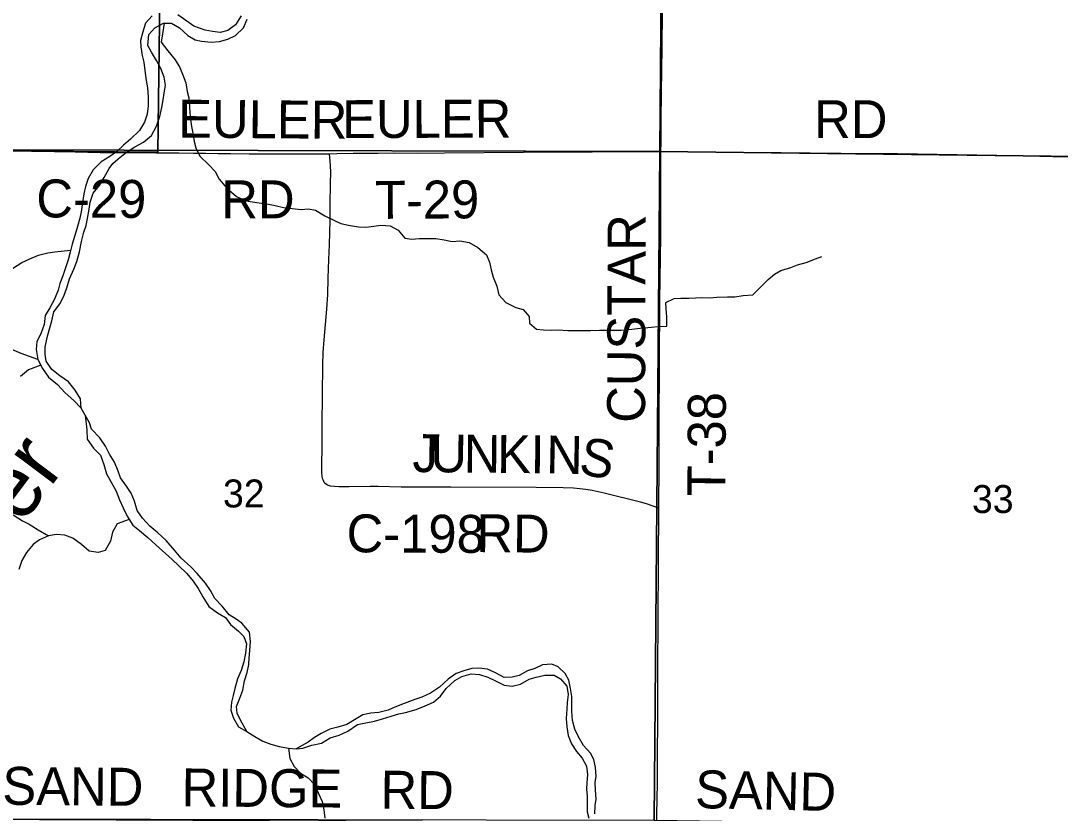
# Model space of a CAD drawing. Extents: x 1443599 to 1910620, y 1028088 to 1361369.
# Drawn here: x 1594201 to 1602416, y 1220634 to 1226900 of the extents above; entities that cross this region are included whole.
import ezdxf

# ---------------------------------------------------------------- set-up
doc = ezdxf.new("R2010")
doc.units = 0
for name, color, linetype in [('GM_X_County_Road', 7, 'Continuous'), ('GM_X_County_Road_Text', 7, 'Continuous'), ('GM_X_Minor_River', 7, 'Continuous'), ('GM_X_Minor_River_Text', 7, 'Continuous'), ('GM_X_Section', 7, 'Continuous'), ('GM_X_Section_Text', 7, 'Continuous'), ('GM_X_Township', 7, 'Continuous'), ('GM_X_Township_Road', 7, 'Continuous'), ('GM_X_Township_Road_Text', 7, 'Continuous')]:
    doc.layers.add(name, color=color, linetype=linetype)

msp = doc.modelspace()

# ---------------------------------------------------------------- linework, layer by layer
at = {"layer": 'GM_X_County_Road'}
for points in [[(1593964.1, 1225871), (1594090.2, 1225871.4), (1594286.8, 1225868.7), (1594467, 1225866.7), (1594630.9, 1225864.4), (1594827.4, 1225860), (1595056.7, 1225858.2), (1595269.8, 1225857.3), (1595450, 1225854.9), (1595564.6, 1225854), (1595662.9, 1225853.5), (1595761.1, 1225851.6), (1595859.4, 1225849.7), (1596006.8, 1225849), (1596187, 1225848.1), (1596547.5, 1225848.4), (1596640, 1225849.2)], [(1599243.7, 1223045), (1599147.1, 1223079.9), (1599099.8, 1223093.8), (1598812.4, 1223163.4), (1598716.2, 1223184.8), (1598667.7, 1223193.6), (1598618.9, 1223200.1), (1598569.8, 1223204.5), (1598487.8, 1223207.4), (1598274.2, 1223208.5), (1597600.7, 1223212.3), (1597206.4, 1223213.2), (1597025.8, 1223217), (1596960.2, 1223216.9), (1596796.2, 1223214.3), (1596714.2, 1223215.8), (1596681.4, 1223217), (1596648.8, 1223220.7), (1596633.1, 1223225), (1596625.4, 1223227.7), (1596616, 1223232.9), (1596606, 1223240.2), (1596599.7, 1223249.2), (1596595.6, 1223255.8), (1596592.3, 1223264), (1596586.8, 1223279.4), (1596583.7, 1223295.4), (1596580.8, 1223327.9), (1596580.3, 1223409.9), (1596581.6, 1223508.2), (1596584.1, 1223704.7), (1596588.1, 1224179.8), (1596591.2, 1224278), (1596598.2, 1224376), (1596619.1, 1224620.8), (1596626.4, 1224735.2), (1596631.6, 1224866.2), (1596636.5, 1225013.5), (1596640.6, 1225128.1), (1596644.8, 1225324.5), (1596646.6, 1225439.2), (1596649, 1225619.4), (1596650.4, 1225701.2), (1596649.6, 1225757), (1596646.1, 1225791.3), (1596640, 1225849.2)], [(1599226.9, 1220562.9), (1599229, 1220624.7), (1599232.1, 1220870.8), (1599234.5, 1221133.3), (1599234.8, 1221330.2), (1599236.4, 1221707.6), (1599239.7, 1222232.8), (1599241.6, 1222544.5), (1599241.8, 1222725.1), (1599242.7, 1222938.5), (1599243.7, 1223045)]]:
    msp.add_lwpolyline(points, dxfattribs=at)
at = {"layer": 'GM_X_Minor_River'}
for points in [[(1595240.5, 1226939.9), (1595185.4, 1226880.7), (1595164.3, 1226812.9), (1595147.1, 1226745.1), (1595150.3, 1226694.9), (1595161.2, 1226624.6), (1595172.3, 1226574.3), (1595181.2, 1226506.1), (1595191.9, 1226427.7), (1595203, 1226371.4), (1595207.8, 1226299.2), (1595208.6, 1226227.1), (1595199.6, 1226163.1), (1595178.5, 1226099.3), (1595139.4, 1226033.8), (1595068.5, 1225963.6), (1595013.3, 1225917.7), (1594956, 1225864.6), (1594905.6, 1225827.3), (1594836.8, 1225784.4), (1594773.7, 1225721.3), (1594732.5, 1225653.8), (1594711.5, 1225590.1), (1594698.5, 1225532.2), (1594689.3, 1225462.2), (1594678.1, 1225390.2), (1594667.2, 1225338.3), (1594650.2, 1225274.5), (1594628.9, 1225202.7), (1594607.8, 1225134.9), (1594590.7, 1225071.1), (1594575.7, 1225011.2), (1594552.5, 1224939.4), (1594533.5, 1224883.6), (1594510.5, 1224821.9), (1594495.6, 1224770.1), (1594468.4, 1224698.4), (1594429.2, 1224630.9), (1594394.2, 1224569.3), (1594385, 1224497.4), (1594359.7, 1224423.6), (1594328.4, 1224362.8), (1594321.6, 1224300), (1594336.3, 1224221.6), (1594373.2, 1224150.9), (1594420.1, 1224082), (1594491.2, 1224024.7), (1594552.2, 1223957.6), (1594619.3, 1223896.3), (1594678.4, 1223837.2), (1594673.6, 1223909.5), (1594630.7, 1223978.3), (1594577.7, 1224045.3)], [(1594971.4, 1225808.2), (1595035.1, 1225860.1), (1595101.2, 1225904.2), (1595169.9, 1225941.2), (1595232.8, 1225994.1), (1595274.1, 1226065.7), (1595299.4, 1226143.4), (1595314.5, 1226213.3), (1595325.6, 1226275.2), (1595334.5, 1226329.2), (1595343.5, 1226391.1), (1595334.6, 1226455.4), (1595307.7, 1226524), (1595274.7, 1226586.7), (1595233.7, 1226653.5), (1595204.5, 1226704.1), (1595212.6, 1226790.8), (1595260.9, 1226843.4), (1595329.7, 1226882.3), (1595391.7, 1226881.3), (1595455.2, 1226844.2), (1595520.3, 1226785), (1595577.8, 1226750), (1595629.7, 1226739.1), (1595705.6, 1226731.8), (1595771.8, 1226736.7), (1595836.2, 1226753.7), (1595898.7, 1226782.7), (1595961.8, 1226845.8), (1595991, 1226913.5)], [(1595943.4, 1226940.3), (1595898.2, 1226868.9), (1595837.3, 1226823.8), (1595777, 1226808.8), (1595717, 1226815.8), (1595656.9, 1226826.1), (1595568.6, 1226856.5), (1595512.1, 1226897.3), (1595442.9, 1226946.6)], [(1595334.4, 1226882.2), (1595322.2, 1226796.3), (1595311.1, 1226732.3), (1595364.1, 1226663.3), (1595421, 1226592.3), (1595458, 1226531.5), (1595479.2, 1226479.1), (1595504.1, 1226410.5), (1595516.9, 1226342.2), (1595530.1, 1226291.9), (1595535, 1226221.7), (1595538.1, 1226171.5), (1595543.3, 1226119.3), (1595550.4, 1226065.1), (1595559.5, 1226012.9), (1595570.4, 1225946.6), (1595583.6, 1225896.2), (1595616.6, 1225829.6), (1595687.6, 1225762.3), (1595736.7, 1225707.4), (1595769.7, 1225646.7), (1595830.6, 1225575.6), (1595905.6, 1225510.2), (1595979.2, 1225476.9), (1596085.1, 1225461.1), (1596159, 1225449.9), (1596210.8, 1225439), (1596276.7, 1225423.9), (1596346.6, 1225414.7), (1596416.6, 1225407.5), (1596474.7, 1225412.6), (1596530.7, 1225403.6), (1596604, 1225358.3), (1596679.5, 1225321), (1596731.1, 1225296.1), (1596791, 1225283.1), (1596870.9, 1225271.8), (1596926.9, 1225268.8), (1596991.1, 1225275.8), (1597047.3, 1225284.9), (1597119.4, 1225279.7), (1597184.9, 1225244.5), (1597235.9, 1225181.6), (1597291.8, 1225172.6), (1597350, 1225177.6), (1597410, 1225178.7), (1597482.1, 1225177.5), (1597546, 1225168.4), (1597609.9, 1225155.3), (1597672.1, 1225160.3), (1597745.9, 1225147), (1597813.4, 1225107.8), (1597880.5, 1225048.6), (1597905.6, 1224992.1), (1597918.6, 1224929.8), (1597935.6, 1224873.3), (1597964.5, 1224800.7), (1597979.4, 1224732.3), (1598034.4, 1224671.3), (1598113.9, 1224631.9), (1598171.7, 1224616.9), (1598218.8, 1224562), (1598222, 1224509.9), (1598277.2, 1224460.9), (1598333.2, 1224455.9), (1598397.3, 1224454.9), (1598449.4, 1224456), (1598523.4, 1224450.8), (1598577.5, 1224451.9), (1598647.5, 1224450.7), (1598703.6, 1224451.8), (1598773.7, 1224452.6), (1598825.8, 1224453.7), (1598887.9, 1224452.7), (1598946, 1224453.7), (1599030.2, 1224462.3), (1599096.4, 1224469.2), (1599184.7, 1224477.8), (1599236.8, 1224482.9), (1599306.9, 1224485.8), (1599306.2, 1224559.9), (1599301.2, 1224622.1), (1599298, 1224672.3), (1599364.6, 1224703.2), (1599416.7, 1224706.4), (1599480.8, 1224707.3), (1599534.9, 1224708.4), (1599585, 1224711.6), (1599649.1, 1224710.5), (1599701.2, 1224713.6), (1599785.4, 1224716.2), (1599845.5, 1224717.2), (1599911.7, 1224728.2), (1599985.9, 1224732.9), (1600053.1, 1224797.9), (1600108.1, 1224855.1), (1600158.8, 1224896.4), (1600209.4, 1224925.6), (1600287.9, 1224950.3), (1600340.3, 1224971.5), (1600408.7, 1224988.3)], [(1594900.1, 1225733.2), (1594928.6, 1225771.7), (1594971.4, 1225808.2)], [(1594577.7, 1224045.3), (1594510.4, 1224092.5), (1594445.1, 1224141.7), (1594402.2, 1224208.5), (1594393.1, 1224264.8), (1594394, 1224318.9), (1594409.3, 1224396.8), (1594426.3, 1224452.6), (1594447.5, 1224526.4), (1594460.7, 1224598.8), (1594511.9, 1224663.6), (1594542.7, 1224730.5), (1594564, 1224789), (1594585.2, 1224858.8), (1594620.5, 1224936.3), (1594643.5, 1224996.1), (1594664.8, 1225073.8), (1594680.2, 1225153.8), (1594699.4, 1225227.6), (1594716.3, 1225281.4), (1594727.3, 1225337.3), (1594740.5, 1225411.2), (1594749.5, 1225467.2), (1594772.7, 1225537), (1594821.7, 1225598.3), (1594860.8, 1225661.7), (1594900.1, 1225733.2)], [(1594336.3, 1224221.6), (1594268.6, 1224244.8), (1594202.9, 1224269.9), (1594147.3, 1224292.9), (1594061.9, 1224338.4), (1594008.3, 1224363.3), (1593934.8, 1224400.6), (1593881.8, 1224465.6), (1593840.7, 1224526.4), (1593827.6, 1224578.7), (1593846.5, 1224632.5), (1593895.5, 1224689.8), (1593960.9, 1224766.9), (1594034.1, 1224835.8), (1594077, 1224887.2), (1594136, 1224942.3), (1594208.9, 1224989.2), (1594273.4, 1225018.2), (1594342, 1225047.1), (1594414.4, 1225064), (1594468.6, 1225073.1), (1594594.6, 1225085.5)], [(1600408.7, 1224988.3), (1600481.2, 1225017.2), (1600531.6, 1225036.4)], [(1594360.2, 1224175.8), (1594262.8, 1224138.7), (1594197.9, 1224087.7)], [(1594709.5, 1223780.6), (1594678.4, 1223837.2)], [(1594709.5, 1223780.6), (1594721.6, 1223664.2), (1594726.4, 1223592), (1594775.3, 1223521), (1594830.4, 1223466), (1594857.2, 1223391.4), (1594878, 1223316.9), (1594915, 1223252.2), (1594955.9, 1223181.4), (1594980.7, 1223110.8), (1595009.7, 1223048.2), (1595040.7, 1222981.6), (1595085.6, 1222912.7), (1595138.9, 1222869.8), (1595204.1, 1222814.6), (1595267.2, 1222755.4), (1595397.5, 1222641), (1595450.7, 1222590.1), (1595513.8, 1222528.9), (1595562.8, 1222467.9), (1595603.9, 1222411.2), (1595640.9, 1222344.4), (1595687.7, 1222269.5), (1595756.9, 1222218.2), (1595819.5, 1222181.1), (1595859.1, 1222124.8), (1595920.7, 1222073.2), (1595962.6, 1222031.2), (1595985.1, 1221972), (1595975.9, 1221898), (1595964.8, 1221832), (1595943.6, 1221762.2), (1595912.5, 1221696.6), (1595893.2, 1221620.8), (1595880.2, 1221564.9), (1595867.4, 1221513), (1595860.3, 1221449), (1595883.3, 1221384.5), (1595922.2, 1221317.7), (1595987.6, 1221278.5)], [(1595987.6, 1221278.5), (1595937.1, 1221369.6), (1595909.9, 1221424.1), (1595906.8, 1221478.3), (1595931.9, 1221544), (1595955, 1221607.7), (1595970.2, 1221679.6), (1595991.4, 1221745.4), (1596004.4, 1221809.3), (1596005.3, 1221859.4), (1596010.3, 1221919.4), (1596015.9, 1221990.9), (1596008.7, 1222065.8), (1595947.3, 1222135.5), (1595904.3, 1222167.7), (1595848.8, 1222202.7), (1595791.8, 1222271.8), (1595734.7, 1222330.8), (1595699.8, 1222395.5), (1595660.7, 1222452.3), (1595595.9, 1222529.5), (1595544.7, 1222582.5), (1595469.7, 1222651.8), (1595416.7, 1222712.8), (1595350.4, 1222791.2), (1595282.8, 1222851.3), (1595221.6, 1222904.4), (1595162.5, 1222965.6), (1595119.5, 1223028.4), (1595098.7, 1223100.9), (1595073.7, 1223163.4), (1595036.6, 1223220.1), (1594989.7, 1223287), (1594970.5, 1223337.4), (1594941.6, 1223410.1), (1594902.6, 1223472.8), (1594871.6, 1223537.5), (1594826.7, 1223602.3), (1594761, 1223670.6), (1594744.5, 1223719.9), (1594709.5, 1223780.6)], [(1594141.7, 1222992.5), (1594215, 1222945.2), (1594266.6, 1222918.3), (1594338, 1222875), (1594419.3, 1222827.6)], [(1595057.1, 1222956.4), (1594963.6, 1222920.8), (1594926.4, 1222855.2), (1594909.2, 1222785.4), (1594868, 1222711.9), (1594813.6, 1222694.8), (1594741.7, 1222706), (1594680.5, 1222759.1), (1594613.3, 1222808.3), (1594549.6, 1222831.4), (1594483.6, 1222836.5), (1594419.3, 1222827.6), (1594348.7, 1222796.7), (1594298, 1222757.4), (1594246.9, 1222696.2), (1594207.8, 1222632.7), (1594186.6, 1222560.9)], [(1598739.1, 1220627.5), (1598741.4, 1220693.4), (1598748.2, 1220745.4), (1598743.4, 1220815.7), (1598740.4, 1220875.8), (1598747.3, 1220927.8), (1598744.4, 1220994), (1598729.4, 1221058.4), (1598704.2, 1221108.9), (1598649, 1221170.1), (1598610.2, 1221236.8), (1598581.2, 1221299.4), (1598562.3, 1221367.9), (1598555.5, 1221440.1), (1598556.3, 1221490.2), (1598555.4, 1221556.4), (1598546.5, 1221618.6), (1598531.6, 1221687), (1598502.4, 1221737.6), (1598449.2, 1221790.6), (1598397.5, 1221813.5), (1598325.3, 1221806.7), (1598262.7, 1221777.7), (1598206.4, 1221760.6), (1598139.7, 1221723.7), (1598085.4, 1221708.5), (1598021.3, 1221705.6), (1597951.8, 1221742.8), (1597890.2, 1221773.9), (1597820.2, 1221781.1), (1597766.1, 1221778), (1597703.7, 1221759), (1597641.3, 1221738), (1597578.5, 1221692.9), (1597511.4, 1221629.9), (1597438.5, 1221583.1), (1597371.9, 1221552.1), (1597315.5, 1221533), (1597230.9, 1221500.3), (1597158.3, 1221471.5), (1597103.8, 1221448.3), (1597031.4, 1221429.5), (1596967.3, 1221424.6), (1596905, 1221411.6), (1596850.4, 1221380.4), (1596777.6, 1221335.5), (1596707.1, 1221314.7), (1596642.8, 1221297.7), (1596576.1, 1221264.7), (1596523.6, 1221233.6), (1596472.8, 1221194.3), (1596377.9, 1221143.8)], [(1596377.9, 1221143.8), (1596430, 1221148.9), (1596500.5, 1221171.8), (1596576.9, 1221188.6), (1596645.6, 1221229.5), (1596718.1, 1221250.3), (1596786.7, 1221283.3), (1596861.6, 1221334.1), (1596928, 1221349.1), (1596996.3, 1221361.9), (1597060.6, 1221378.9), (1597129.1, 1221399.8), (1597189.5, 1221418.9), (1597241.7, 1221430), (1597326.2, 1221454.7), (1597396.8, 1221483.5), (1597463.4, 1221512.5), (1597518.2, 1221559.7), (1597563.3, 1221621.1), (1597632.4, 1221682), (1597687, 1221715.2), (1597759.4, 1221736), (1597825.4, 1221730.9), (1597893.2, 1221709.7), (1597952.7, 1221680.7), (1598020.3, 1221647.5), (1598084.2, 1221638), (1598150.5, 1221653.3), (1598219.3, 1221694.3), (1598273.6, 1221709.4), (1598342, 1221724.3), (1598416.1, 1221725.1), (1598467.7, 1221696.1), (1598516.3, 1221638.2), (1598527.7, 1221572.9), (1598520.6, 1221508.9), (1598515.7, 1221456.8), (1598510.5, 1221382.8), (1598515.4, 1221316.5), (1598528.3, 1221248.2), (1598553.2, 1221181.6), (1598592.3, 1221120.8), (1598637.5, 1221070), (1598672.5, 1221005.3), (1598679.4, 1220941), (1598674.3, 1220872.9), (1598673.4, 1220822.9), (1598676.5, 1220768.7), (1598677.7, 1220716.6), (1598678.5, 1220644.4), (1598689.7, 1220594.1)], [(1595987.6, 1221278.5), (1596051.1, 1221239.4), (1596114.5, 1221202.3), (1596178.2, 1221179.2), (1596242, 1221160.1), (1596317.9, 1221146.8), (1596377.9, 1221143.8)], [(1596317.9, 1221146.8), (1596326.5, 1221066.5), (1596361.5, 1221003.8), (1596410.7, 1220950.8), (1596472.2, 1220913.8), (1596523.4, 1220860.8), (1596550.3, 1220794.2), (1596583.2, 1220727.5), (1596596.1, 1220659.2), (1596605.1, 1220594.9)]]:
    msp.add_lwpolyline(points, dxfattribs=at)
at = {"layer": 'GM_X_Section'}
for points in [[(1599293.2, 1231149.6), (1599252.9, 1225866.2), (1593957.3, 1225878.7), (1594025.7, 1231167.6)], [(1604638.1, 1231080.4), (1604553.9, 1225803.6), (1599252.9, 1225866.2), (1599293.2, 1231149.6)], [(1593957.3, 1225878.7), (1599252.9, 1225866.2), (1599206.5, 1220575), (1593894.9, 1220585.8)], [(1599252.9, 1225866.2), (1604553.9, 1225803.6), (1604565.2, 1220497.6), (1599206.5, 1220575)]]:
    msp.add_lwpolyline(points, close=True, dxfattribs=at)
at = {"layer": 'GM_X_Township'}
for points in [[(1604665.8, 1234694.9), (1604642.8, 1233717.2), (1599313.7, 1233747.6), (1599299.9, 1231150.3), (1595353.6, 1231166.2), (1595282.7, 1225862.3), (1593947.1, 1225870.7), (1588462.3, 1225902.2), (1588558.7, 1231231.1), (1588605.9, 1233837.8), (1588654.4, 1236516)], [(1618936.9, 1220370.1), (1615159.9, 1220387.8), (1615128.7, 1218989.2), (1612506.9, 1219021.2), (1609877.9, 1219061.7), (1609890.3, 1220443.7), (1609839.9, 1220446.6), (1604546.9, 1220492.4), (1601901.6, 1220535), (1599194, 1220561.1), (1593741, 1220583.6), (1592199, 1220592.6), (1588366.5, 1220614.2), (1588383.5, 1221551.2), (1588462.3, 1225902.2), (1593947.1, 1225870.7), (1595282.7, 1225862.3), (1595353.6, 1231166.2), (1599299.9, 1231150.3), (1599313.7, 1233747.6), (1604642.8, 1233717.2), (1604665.8, 1234694.9)]]:
    msp.add_lwpolyline(points, dxfattribs=at)
at = {"layer": 'GM_X_Township_Road'}
for points in [[(1599260.9, 1225867.1), (1599261.3, 1225936.2), (1599263.2, 1226116.7), (1599264.4, 1226330.1), (1599269.6, 1226691.1), (1599272.3, 1226970.2)], [(1596640, 1225849.2), (1596697.8, 1225850.2), (1596829, 1225852.4), (1596976.8, 1225853), (1597026, 1225854.1), (1597157.3, 1225855), (1597337.6, 1225854.7), (1597550.9, 1225855.6), (1598174.7, 1225860.6), (1598716.3, 1225863.9), (1598978.9, 1225865.8), (1599257.9, 1225867.2), (1599260.9, 1225867.1)], [(1599243.7, 1223045), (1599246.3, 1223392.1), (1599247.2, 1223704), (1599252.4, 1224688.9), (1599259.1, 1225197.7), (1599259.5, 1225460.3), (1599260, 1225706.4), (1599260.9, 1225867.1)], [(1599260.9, 1225867.1), (1599454.9, 1225865.6), (1599799.6, 1225861.4), (1600012.9, 1225859.4), (1600209.9, 1225859.1), (1600439.6, 1225855.5), (1600932, 1225851.2), (1601129, 1225850), (1601916.7, 1225836.5), (1602146.5, 1225832.3), (1602359.8, 1225827.5), (1602737.3, 1225822.2), (1603081.9, 1225817.2), (1603278.9, 1225815.9), (1603557.9, 1225813.8), (1604083.1, 1225809.7), (1604247.3, 1225806.9), (1604411.3, 1225801.8), (1604561.4, 1225799.8)]]:
    msp.add_lwpolyline(points, dxfattribs=at)

# ---------------------------------------------------------------- texts
at = {"layer": 'GM_X_County_Road_Text'}
for s, rotation, p in [('EULER', 359.57287, (1595443.5, 1225976.6)), ('C-29', 359.65617, (1594322.5, 1225346.1)), ('RD', 0.00001, (1595785.8, 1225338.4)), ('J', 359.41258, (1597295.6, 1223332.3)), ('U', 359.41249, (1597436.4, 1223330.9)), ('N', 359.40987, (1597700.4, 1223328.1)), ('K', 359.41249, (1597964.4, 1223325.4)), ('I', 359.41457, (1598228.3, 1223322.7)), ('N', 358.89255, (1598350.8, 1223321.5)), ('S', 350.10102, (1598602.7, 1223317.5)), ('C-198', 359.72501, (1596775.2, 1222697.3)), ('RD', 359.51667, (1597800.6, 1222698.5)), ('SAND', 358.75728, (1599528.4, 1220674.5))]:
    msp.add_text(s, height=300, rotation=rotation, dxfattribs=at).set_placement(p)
at = {"layer": 'GM_X_Minor_River_Text'}
msp.add_text('Beaver', height=500.35, rotation=53.05943, dxfattribs=at).set_placement((1593290.7, 1221686.8))
at = {"layer": 'GM_X_Section_Text'}
for s, p in [('32', (1595798.9, 1223051.6)), ('33', (1601719.1, 1223007.7))]:
    msp.add_text(s, height=221, rotation=0.00001, dxfattribs=at).set_placement(p)
at = {"layer": 'GM_X_Township_Road_Text'}
for s, rotation, p in [('EULER', 0.21331, (1596740.8, 1225972.2)), ('RD', 0.00001, (1600471.7, 1225972.2)), ('T-29', 0.35889, (1597000.6, 1225333.4)), ('CUSTAR', 89.82594, (1599134.8, 1223720.5)), ('T-38', 89.65507, (1599769.2, 1223138.9)), ('SAND', 359.49726, (1594054.2, 1220701)), ('RIDGE', 359.56775, (1595470.8, 1220687.8)), ('RD', 359.5104, (1597043.2, 1220670.1))]:
    msp.add_text(s, height=300, rotation=rotation, dxfattribs=at).set_placement(p)

doc.saveas('drawing.dxf')
